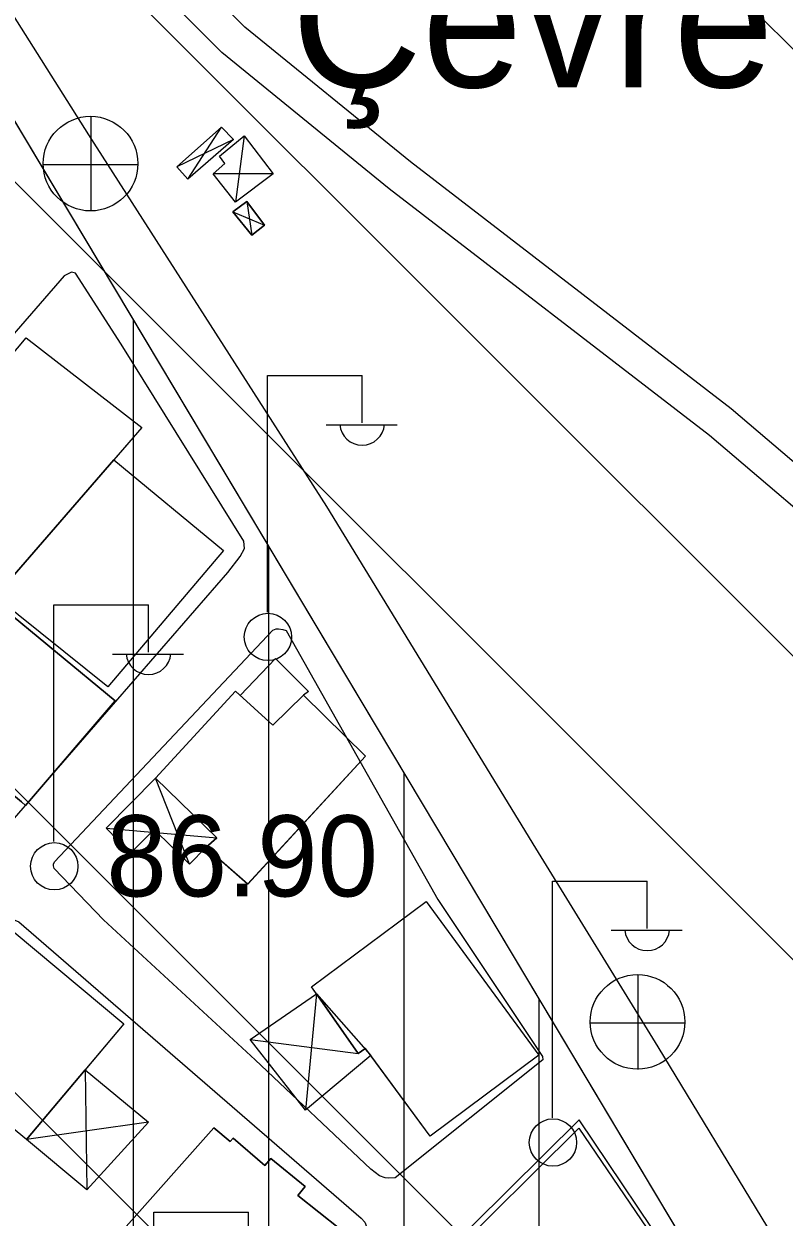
# Model space of a CAD drawing. Extents: x 417995 to 421451, y 4454518 to 4458015.
# Drawn here: x 421101.1 to 421157.3, y 4457076.2 to 4457164.5 of the extents above; entities that cross this region are included whole.
import ezdxf

# ---------------------------------------------------------------- set-up
doc = ezdxf.new("R2010")
doc.units = 0
for name, color, linetype in [('ADAKENARI', 7, 'Continuous'), ('B_Mesken', 7, 'Continuous'), ('B_Sundurma', 7, 'Continuous'), ('B_Teras', 7, 'Continuous'), ('PL_KA_TARIM_ALANI', 7, 'Continuous'), ('PL_KON_MEV_250', 7, 'Continuous'), ('S_Elektrik_Diregi', 7, 'Continuous'), ('S_Rogar_Kapagi', 7, 'Continuous'), ('Sinir_Duvar_tek_tarafa_ait', 7, 'Continuous'), ('Sinir_Tel_bir_taraf', 7, 'Continuous'), ('SN_TR_SIVILASMA', 7, 'Continuous'), ('TR_ORTAYOGUNKONUT', 7, 'Continuous'), ('Y_Kot_Noktasi', 7, 'Continuous'), ('Y_Yapi', 7, 'Continuous'), ('Yol_Sose', 7, 'Continuous'), ('Yol_Toprak_Duz', 7, 'Continuous'), ('Yol_Toprak_Kesik', 7, 'Continuous')]:
    doc.layers.add(name, color=color, linetype=linetype)

msp = doc.modelspace()

# ---------------------------------------------------------------- linework, layer by layer
at = {"layer": 'ADAKENARI'}
msp.add_line((421082.812, 4457186.716), (421168.994, 4457042.411), dxfattribs=at)
at = {"layer": 'B_Mesken'}
for points in [[(421109.789, 4457134.634), (421100.221, 4457123.568), (421092.108, 4457130.394), (421101.237, 4457141.276)], [(421109.789, 4457134.634), (421107.729, 4457132.252), (421100.221, 4457123.568), (421092.108, 4457130.395), (421101.237, 4457141.276)], [(421100.221, 4457123.568), (421107.729, 4457132.252), (421115.843, 4457125.537), (421107.287, 4457115.447), (421099.003, 4457122.098)], [(421107.729, 4457132.251), (421115.843, 4457125.537), (421107.287, 4457115.447), (421099.003, 4457122.098), (421100.221, 4457123.568)], [(421100.895, 4457106.948), (421101.196, 4457106.682), (421107.833, 4457114.427), (421098.968, 4457121.727), (421092.392, 4457113.982)], [(421100.895, 4457106.948), (421092.392, 4457113.982), (421098.968, 4457121.727), (421107.833, 4457114.427), (421101.196, 4457106.682)], [(421117.071, 4457114.814), (421119.674, 4457117.561), (421122.107, 4457115.106), (421121.757, 4457114.832), (421126.332, 4457110.337), (421117.621, 4457100.862), (421114.528, 4457103.583), (421115.349, 4457104.289), (421110.795, 4457108.707), (421116.718, 4457115.137)], [(421117.071, 4457114.814), (421119.674, 4457117.56), (421122.107, 4457115.106), (421121.757, 4457114.832), (421126.332, 4457110.337), (421117.62, 4457100.862), (421114.528, 4457103.583), (421115.349, 4457104.29), (421110.795, 4457108.707), (421116.718, 4457115.138)], [(421130.82, 4457099.572), (421139.147, 4457088.223), (421131.115, 4457082.211), (421126.343, 4457088.713), (421125.789, 4457088.337), (421122.339, 4457093.26)], [(421126.734, 4457088.18), (421126.343, 4457088.713), (421126.293, 4457088.679), (421125.789, 4457088.337), (421122.698, 4457092.747), (421122.339, 4457093.26), (421130.82, 4457099.572), (421139.148, 4457088.223), (421131.115, 4457082.211)], [(421108.469, 4457090.531), (421101.259, 4457081.973), (421093.124, 4457088.652), (421100.368, 4457097.303)], [(421108.47, 4457090.531), (421105.597, 4457087.122), (421101.259, 4457081.973), (421093.124, 4457088.652), (421100.368, 4457097.303)], [(421108.445, 4457075.314), (421118.793, 4457066.78), (421125.281, 4457074.435), (421124.302, 4457075.169), (421124.442, 4457075.375), (421121.329, 4457077.831), (421121.874, 4457078.511), (421119.33, 4457080.582), (421118.891, 4457080.054), (421116.542, 4457082.068), (421116.337, 4457081.836), (421115.122, 4457082.846)], [(421118.39, 4457067.112), (421110.28, 4457073.8), (421108.445, 4457075.314), (421115.122, 4457082.846), (421116.337, 4457081.836), (421116.542, 4457082.068), (421118.891, 4457080.054), (421119.33, 4457080.583), (421121.874, 4457078.511), (421121.329, 4457077.831), (421124.442, 4457075.375), (421124.302, 4457075.169), (421125.281, 4457074.435), (421118.793, 4457066.78)]]:
    msp.add_lwpolyline(points, close=True, dxfattribs=at)
at = {"layer": 'B_Sundurma'}
for p, q in [((421113.204, 4457153.022), (421115.679, 4457156.858)), ((421116.572, 4457155.952), (421112.388, 4457153.924)), ((421117.365, 4457156.211), (421116.727, 4457151.31)), ((421119.508, 4457153.414), (421115.071, 4457153.403)), ((421117.552, 4457151.368), (421117.93, 4457148.858)), ((421116.518, 4457150.596), (421118.865, 4457149.603)), ((421113.326, 4457102.339), (421110.795, 4457108.707)), ((421107.153, 4457105.012), (421115.349, 4457104.29)), ((421122.698, 4457092.747), (421121.895, 4457084.153)), ((421117.799, 4457089.377), (421125.789, 4457088.337)), ((421105.597, 4457087.122), (421105.72, 4457078.245)), ((421110.283, 4457083.268), (421101.259, 4457081.973))]:
    msp.add_line(p, q, dxfattribs=at)
for points in [[(421116.572, 4457155.952), (421113.204, 4457153.022), (421112.388, 4457153.924), (421115.679, 4457156.858)], [(421116.573, 4457155.952), (421113.204, 4457153.021), (421112.388, 4457153.924), (421115.679, 4457156.858)], [(421117.365, 4457156.211), (421119.508, 4457153.414), (421116.727, 4457151.31), (421115.071, 4457153.403), (421115.941, 4457154.168), (421115.528, 4457154.72)], [(421117.365, 4457156.211), (421119.508, 4457153.414), (421116.727, 4457151.31), (421115.071, 4457153.403), (421115.941, 4457154.168), (421115.528, 4457154.72)], [(421117.552, 4457151.368), (421116.518, 4457150.596), (421117.93, 4457148.858), (421118.865, 4457149.603)], [(421117.552, 4457151.368), (421118.865, 4457149.603), (421117.93, 4457148.858), (421116.518, 4457150.596)], [(421114.528, 4457103.583), (421113.326, 4457102.339), (421110.717, 4457104.908), (421108.965, 4457103.167), (421107.153, 4457105.012), (421110.795, 4457108.707), (421115.349, 4457104.29)], [(421114.528, 4457103.583), (421113.326, 4457102.339), (421110.717, 4457104.908), (421108.965, 4457103.167), (421107.153, 4457105.012), (421110.795, 4457108.707), (421115.349, 4457104.289)], [(421126.734, 4457088.18), (421121.895, 4457084.153), (421117.799, 4457089.377), (421122.698, 4457092.747)], [(421126.293, 4457088.679), (421126.734, 4457088.18), (421121.895, 4457084.153), (421117.799, 4457089.377), (421122.698, 4457092.747), (421125.789, 4457088.337)], [(421105.597, 4457087.122), (421110.283, 4457083.268), (421105.72, 4457078.245), (421101.259, 4457081.973)], [(421101.259, 4457081.973), (421105.597, 4457087.122), (421110.283, 4457083.268), (421105.72, 4457078.245)]]:
    msp.add_lwpolyline(points, close=True, dxfattribs=at)
at = {"layer": 'B_Teras'}
msp.add_lwpolyline([(421126.332, 4457110.337), (421117.62, 4457100.862), (421114.528, 4457103.583), (421115.349, 4457104.29), (421110.795, 4457108.707), (421116.718, 4457115.138), (421119.473, 4457112.613), (421121.757, 4457114.832)], close=True, dxfattribs=at)
at = {"layer": 'PL_KA_TARIM_ALANI'}
msp.add_lwpolyline([(421290.4, 4457299.879), (421285.707, 4457301.557), (421276.689, 4457300.707), (421082.812, 4457186.716), (421168.994, 4457042.411), (421087.91, 4456941.055), (421179.38, 4456878.121), (421285.574, 4456837.091)], dxfattribs=at)
at = {"layer": 'PL_KON_MEV_250'}
msp.add_lwpolyline([(420879.182, 4457066.99), (421082.812, 4457186.716), (421168.994, 4457042.411), (421087.91, 4456941.055), (421082.787, 4456944.58), (420938.495, 4457043.858), (420938.495, 4457043.858), (420932.514, 4457047.751), (420926.342, 4457051.332), (420919.994, 4457054.592), (420913.487, 4457057.522), (420906.838, 4457060.115), (420900.066, 4457062.364), (420893.187, 4457064.263), (420886.219, 4457065.806)], close=True, dxfattribs=at)
at = {"layer": 'S_Elektrik_Diregi'}
for p, q in [((421119.081, 4457120.983), (421119.081, 4457138.483)), ((421119.081, 4457138.483), (421126.081, 4457138.483)), ((421126.081, 4457134.983), (421126.081, 4457138.483)), ((421123.421, 4457134.843), (421128.671, 4457134.843)), ((421103.288, 4457104.019), (421103.288, 4457121.519)), ((421103.288, 4457121.519), (421110.288, 4457121.519)), ((421110.288, 4457118.019), (421110.288, 4457121.519)), ((421107.628, 4457117.879), (421112.878, 4457117.879)), ((421140.154, 4457083.59), (421140.154, 4457101.09)), ((421140.154, 4457101.09), (421147.154, 4457101.09)), ((421147.154, 4457097.59), (421147.154, 4457101.09)), ((421144.494, 4457097.45), (421149.744, 4457097.45)), ((421110.682, 4457059.105), (421110.682, 4457076.605)), ((421110.682, 4457076.605), (421117.682, 4457076.605)), ((421117.682, 4457073.105), (421117.682, 4457076.605))]:
    msp.add_line(p, q, dxfattribs=at)
for centre in [(421119.117, 4457119.147), (421103.324, 4457102.183), (421140.19, 4457081.755)]:
    msp.add_circle(centre, 1.75, dxfattribs=at)
for centre in [(421126.082, 4457134.996), (421110.289, 4457118.032), (421147.155, 4457097.603)]:
    msp.add_arc(centre, 1.658, 184.83843, 355.14641, dxfattribs=at)
at = {"layer": 'S_Rogar_Kapagi'}
for p, q in [((421106.055, 4457150.631), (421106.055, 4457157.631)), ((421102.485, 4457154.096), (421109.485, 4457154.096)), ((421146.495, 4457087.149), (421146.495, 4457094.149)), ((421142.925, 4457090.614), (421149.925, 4457090.614))]:
    msp.add_line(p, q, dxfattribs=at)
for centre in [(421106.002, 4457154.16), (421146.442, 4457090.677)]:
    msp.add_circle(centre, 3.5, dxfattribs=at)
at = {"layer": 'Sinir_Duvar_tek_tarafa_ait'}
msp.add_lwpolyline([(421132.209, 4457072.99), (421142.103, 4457082.825)], dxfattribs=at)
at = {"layer": 'Sinir_Tel_bir_taraf'}
msp.add_lwpolyline([(421142.103, 4457082.825), (421147.138, 4457075.421), (421140.101, 4457066.548), (421139.447, 4457067.021)], dxfattribs=at)
at = {"layer": 'SN_TR_SIVILASMA'}
for p, q in [((421286.226, 4456899.631), (420400.875, 4457784.982)), ((421286.458, 4456921.85), (420423.566, 4457784.742)), ((421286.921, 4456966.287), (420468.947, 4457784.262)), ((421287.153, 4456988.506), (420491.637, 4457784.022)), ((421287.616, 4457032.944), (420537.019, 4457783.542))]:
    msp.add_line(p, q, dxfattribs=at)
at = {"layer": 'TR_ORTAYOGUNKONUT'}
for p, q in [((421109.182, 4456967.645), (421109.182, 4457142.562)), ((421119.182, 4456980.145), (421119.182, 4457125.818)), ((421129.182, 4456992.645), (421129.182, 4457109.074)), ((421139.182, 4457005.145), (421139.182, 4457092.33))]:
    msp.add_line(p, q, dxfattribs=at)
at = {"layer": 'Yol_Sose'}
for points in [[(421105.877, 4457156.3), (421090.786, 4457180.176), (421089.474, 4457183.529), (421088.978, 4457185.365), (421088.933, 4457186.423), (421089.015, 4457187.583), (421089.156, 4457188.249), (421089.459, 4457189.159), (421090.061, 4457190.262), (421090.612, 4457190.895), (421094.097, 4457193.053)], [(421156.08, 4457075.473), (421147.968, 4457088.835), (421138.915, 4457103.524), (421123.477, 4457128.807), (421105.877, 4457156.3)], [(421032.329, 4457021.834), (421040.873, 4457033.538), (421056.671, 4457052.718), (421079.932, 4457081.461), (421098.236, 4457103.292), (421116.146, 4457123.923), (421117.076, 4457125.096), (421117.392, 4457125.686), (421117.332, 4457126.224), (421108.274, 4457140.807), (421104.887, 4457146.061), (421104.602, 4457146.143), (421104.058, 4457145.858), (421083.558, 4457122.229), (421060.475, 4457094.939), (421039.776, 4457071.327), (421017.182, 4457046.407)], [(421106.958, 4457098.226), (421103.909, 4457101.397), (421103.304, 4457102.03), (421103.262, 4457102.211), (421103.259, 4457102.354), (421103.349, 4457102.517), (421119.491, 4457119.662), (421119.739, 4457119.741), (421119.898, 4457119.749), (421120.215, 4457119.707), (421120.472, 4457119.632), (421131.683, 4457099.718), (421139.418, 4457088.109), (421139.431, 4457087.879), (421128.517, 4457079.143)], [(421098.411, 4457066.652), (421084.111, 4457078.847), (421083.747, 4457079.256), (421083.691, 4457079.482), (421083.827, 4457079.878), (421099.428, 4457097.804), (421099.862, 4457098.154), (421100.166, 4457098.308), (421100.709, 4457098.069), (421126.018, 4457076.165), (421126.284, 4457075.87), (421126.4, 4457075.543), (421126.388, 4457075.094), (421110.884, 4457057.04), (421110.359, 4457057.042), (421099.733, 4457065.705), (421098.411, 4457066.652)], [(421128.517, 4457079.143), (421128.051, 4457079.117), (421127.788, 4457079.148), (421127.357, 4457079.285), (421126.722, 4457079.776), (421118.17, 4457087.867), (421106.958, 4457098.226)], [(421149.633, 4457072.248), (421142.123, 4457083.442), (421131.686, 4457073.074)]]:
    msp.add_lwpolyline(points, dxfattribs=at)
at = {"layer": 'Yol_Toprak_Duz'}
msp.add_lwpolyline([(421287.833, 4457053.577), (421270.295, 4457066.796), (421243.506, 4457085.054), (421223.139, 4457097.903), (421213.818, 4457101.948), (421195.023, 4457109.726), (421173.193, 4457118.932), (421162.874, 4457124.589), (421151.759, 4457134.045), (421128.084, 4457152.3), (421115.712, 4457162.371), (421103.163, 4457175.009), (421097.704, 4457183.242)], dxfattribs=at)
at = {"layer": 'Yol_Toprak_Kesik'}
msp.add_lwpolyline([(421287.866, 4457056.721), (421271.77, 4457068.853), (421244.894, 4457087.17), (421224.325, 4457100.147), (421214.805, 4457104.277), (421195.999, 4457112.06), (421174.295, 4457121.213), (421164.317, 4457126.683), (421153.352, 4457136.012), (421129.656, 4457154.283), (421117.413, 4457164.249), (421105.134, 4457176.615), (421099.813, 4457184.64)], dxfattribs=at)

# ---------------------------------------------------------------- texts
at = {"layer": 'Y_Kot_Noktasi'}
msp.add_text('86.90', height=6, dxfattribs=at).set_placement((421107.175, 4457099.958))
at = {"layer": 'Y_Yapi'}
msp.add_text('Çevre Cami', height=10, dxfattribs=at).set_placement((421120.845, 4457159.812))

doc.saveas('drawing.dxf')
